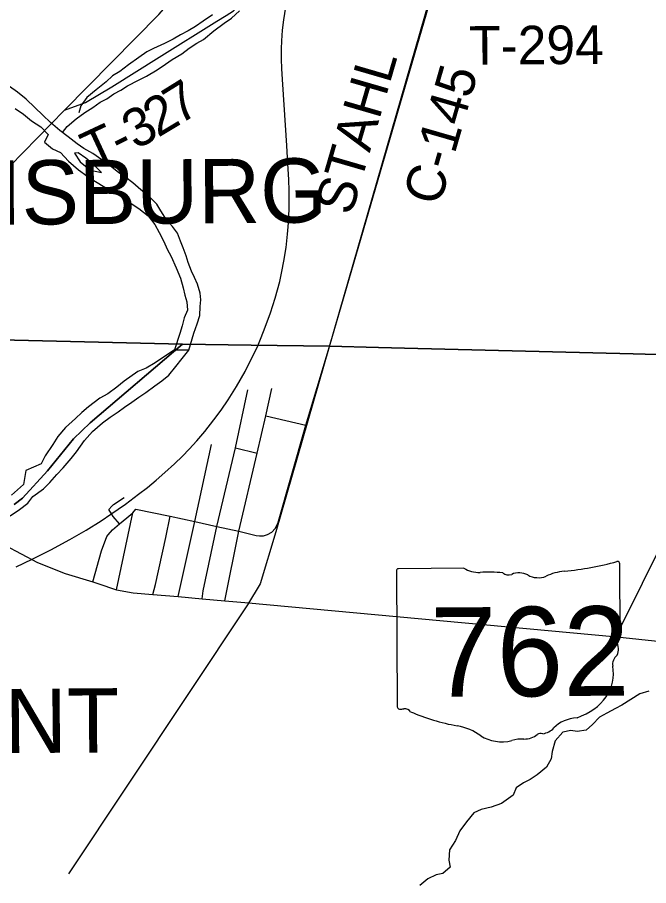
# Model space of a CAD drawing. Extents: x 114843 to 284848, y 317643 to 566895.
# Drawn here: x 161815 to 166732, y 326688 to 333446 of the extents above; entities that cross this region are included whole.
import ezdxf

# ---------------------------------------------------------------- set-up
doc = ezdxf.new("R2010")
doc.units = 0
for name, color, linetype in [('GM_X_Corporation_Text', 7, 'Continuous'), ('GM_X_County', 7, 'Continuous'), ('GM_X_County_Road', 7, 'Continuous'), ('GM_X_County_Road_Text', 7, 'Continuous'), ('GM_X_Major_River', 7, 'Continuous'), ('GM_X_Minor_River', 7, 'Continuous'), ('GM_X_Rail_Line', 7, 'Continuous'), ('GM_X_State_Location', 7, 'Continuous'), ('GM_X_State_Route', 7, 'Continuous'), ('GM_X_State_Shield', 7, 'Continuous'), ('GM_X_Township', 7, 'Continuous'), ('GM_X_Township_Road', 7, 'Continuous'), ('GM_X_Township_Road_Text', 7, 'Continuous'), ('GM_X_US_Route', 7, 'Continuous')]:
    doc.layers.add(name, color=color, linetype=linetype)

msp = doc.modelspace()

# ---------------------------------------------------------------- linework, layer by layer
at = {"layer": 'GM_X_County'}
for points in [[(181070.3, 330252.9), (177726, 330436.1), (177559.4, 330442.3), (172361.3, 330680), (171076.5, 330708.4), (167555, 330802.8), (166612.4, 330826.7), (164829.7, 330871.9), (164629.5, 330876.9), (164246, 330886.6), (163636.5, 330895.2), (163101.8, 330902.8), (159721, 330984.5), (157885.8, 331028.8), (151589.2, 331336), (151480.8, 331341.3), (151397.3, 331345.9), (149710.2, 331439.3), (149297.3, 331468.7), (137728, 332419)], [(137728, 332419), (149297.3, 331468.7), (149710.2, 331439.3), (151397.3, 331345.9), (151480.8, 331341.3), (151589.2, 331336), (157885.8, 331028.8), (159721, 330984.5), (163101.8, 330902.8), (163636.5, 330895.2), (164246, 330886.6), (164629.5, 330876.9), (164829.7, 330871.9), (166612.4, 330826.7), (167555, 330802.8), (171076.5, 330708.4), (172361.3, 330680), (177559.4, 330442.3), (177726, 330436.1), (181070.3, 330252.9)]]:
    msp.add_lwpolyline(points, dxfattribs=at)
at = {"layer": 'GM_X_County_Road'}
msp.add_line((163432.3, 328905.1), (163539.5, 329447.2), dxfattribs=at)
for points in [[(164247.2, 330883.8), (165027.1, 333593), (165367.1, 334747.4), (165452.9, 335027.9), (165539.2, 335233.5), (165680.7, 335502.7)], [(163539.5, 329447.2), (163675.1, 329414.2), (163701.4, 329410.7), (163732.8, 329411.3), (163764.7, 329420.3), (163798.5, 329438.6), (163824.6, 329468.1), (163844.9, 329506.2), (164063, 330271.7), (164247.2, 330883.8)]]:
    msp.add_lwpolyline(points, dxfattribs=at)
at = {"layer": 'GM_X_Major_River'}
for p, q in [((163038.1, 330858.5), (163151.2, 330855.7)), ((163038.5, 330858.4), (163151.2, 330855.7)), ((163151.2, 330855.7), (163039.2, 330858.5))]:
    msp.add_line(p, q, dxfattribs=at)
for points in [[(163151.2, 330855.7), (163189.4, 330988.4), (163215.7, 331060.5), (163235.8, 331126.5), (163240, 331196.6), (163244.1, 331246.7), (163240.3, 331300.7), (163218.4, 331368.9), (163194.5, 331421), (163172.6, 331471.2), (163146.8, 331539.3), (163128.9, 331591.5), (163107, 331653.6), (163085.1, 331703.7), (163063.2, 331767.9), (163023.3, 331818.1), (162977.4, 331870.3), (162933.6, 331940.5), (162901.7, 331992.7), (162835.8, 332056.9), (162775.8, 332105.2), (162715.9, 332159.4), (162659.9, 332199.6), (162604, 332237.8), (162540.1, 332288.1), (162474.1, 332338.3), (162404.2, 332386.6), (162334.2, 332426.9), (162280.2, 332461.1), (162212.3, 332515.3), (162146.4, 332565.6), (162074.5, 332627.9), (162012.6, 332684.1), (161952.7, 332744.4), (161882.7, 332808.7), (161816.8, 332862.9), (161754.9, 332907.2)], [(161798.5, 332736.8), (161864.4, 332692.5), (161924.4, 332642.3), (161998.3, 332594), (162054.2, 332533.8), (162026.1, 332473.8), (162088, 332423.5), (162152, 332395.3), (162213.9, 332327.1), (162291.8, 332260.8), (162357.7, 332212.5), (162423.7, 332168.3), (162495.6, 332126), (162561.6, 332091.8), (162643.5, 332043.5), (162709.5, 331993.2), (162761.4, 331959), (162833.4, 331902.7), (162887.3, 331834.5), (162919.1, 331772.3), (162957, 331702.1), (162982.9, 331641.9), (163012.8, 331585.8), (163052.6, 331497.5), (163086.4, 331415.3), (163106.2, 331341.2), (163120.1, 331283.1), (163136, 331232.9), (163139.8, 331166.8), (163115.7, 331108.8), (163099.5, 331044.8), (163081.3, 330984.7), (163038.5, 330858.4)], [(162471.9, 332238.2), (162419.9, 332290.4), (162348, 332350.7), (162288.1, 332390.9), (162260.1, 332389)], [(162260.1, 332389), (162303.9, 332320.8), (162383.8, 332256.5), (162471.9, 332238.2)], [(161758.5, 329567), (161832.5, 329617.2), (161896.4, 329665.5), (161935, 329717.6), (162018.2, 329775.9), (162068.1, 329826.1), (162124, 329888.3), (162171.9, 329940.5), (162233.8, 330012.8), (162275.7, 330065), (162339.5, 330153.3), (162401.3, 330223.5), (162477.2, 330289.8), (162537.1, 330334), (162601.1, 330376.2), (162651, 330412.4), (162707, 330452.6), (162760.9, 330490.8), (162816.9, 330527), (162884.8, 330579.2), (162940.8, 330617.4), (162994.7, 330661.6), (163050.6, 330727.9), (163098.4, 330792.1), (163151.2, 330855.7)], [(163039.2, 330858.5), (162888.3, 330757.5), (162818.4, 330715.3), (162752.4, 330689.1), (162646.5, 330614.7), (162590.5, 330568.5), (162520.6, 330516.3), (162456.6, 330482.1), (162370.7, 330415.7), (162318.8, 330371.6), (162266.9, 330325.4), (162191, 330253.1), (162131.2, 330184.8), (162091.3, 330120.6), (162031.5, 330032.4), (162001.6, 329972.2), (161882.1, 329918.4), (161862, 329811.6), (161770.1, 329727.3)]]:
    msp.add_lwpolyline(points, dxfattribs=at)
at = {"layer": 'GM_X_Minor_River'}
for points in [[(162167, 332549.9), (162203.2, 332596.7), (162273.8, 332656.2), (162340.3, 332705.8), (162402.7, 332745.3), (162461.2, 332786.9), (162511.4, 332812.5), (162565.8, 332850.2), (162622.2, 332879.7), (162672.5, 332913.4), (162759, 332956.7), (162821.4, 332988.3), (162903.9, 333037.7), (162968.4, 333081.2), (163020.8, 333118.9), (163095.3, 333162.3), (163153.7, 333207.9), (163214.1, 333245.5), (163264.5, 333275.1), (163345.2, 333342.6), (163425.8, 333400), (163482.2, 333439.6), (163546.8, 333497.2)], [(163336.2, 333467), (163261.6, 333415.5), (163203.2, 333375.9), (163146.9, 333342.3), (163086.5, 333310.7), (163030.1, 333277.2), (162961.7, 333243.7), (162875.3, 333204.3), (162825, 333178.7)], [(162825, 333178.7), (162762.5, 333135.1), (162681.9, 333077.7), (162613.4, 333026.2), (162557, 332990.6), (162506.5, 332944.9), (162429.9, 332881.4), (162357.3, 332821.9), (162308.7, 332758.2), (162294.2, 332704.2)], [(166733.4, 328200.8), (166663.4, 328180.6), (166523.5, 328092.2), (166473.5, 328066), (166405.5, 328031.8), (166349.6, 327999.6), (166295.7, 327941.4), (166245.7, 327899.2), (166175.7, 327889), (166125.6, 327894.9), (166063.6, 327882.8), (166003.7, 327814.5), (165982, 327732.4), (165974.1, 327674.2), (165936.3, 327610.1), (165864.4, 327549.8), (165808.4, 327513.6), (165758.4, 327487.5), (165700.5, 327449.3), (165676.6, 327393.1), (165586.7, 327326.8), (165504.7, 327298.6), (165426.7, 327280.4), (165370.7, 327254.2), (165312.9, 327184), (165263, 327113.8), (165227.2, 327039.6), (165181.4, 326967.4), (165175.6, 326887.2), (165185.8, 326831.2), (165129.8, 326783), (165077.8, 326772.8), (165011.8, 326742.6), (164949.9, 326688.4)]]:
    msp.add_lwpolyline(points, dxfattribs=at)
at = {"layer": 'GM_X_Rail_Line'}
for points in [[(196041.6, 380963.5), (194033.4, 377563.3), (193868.1, 377325.2), (192058.1, 375431.3), (190340.5, 374234.8), (188290.1, 370932.4), (187383.2, 369296.1), (186211.4, 367713.7), (185191.3, 366327.4), (183802.2, 363991.4), (182496.1, 361739.6), (179755.4, 357652.8), (178697.7, 356015.2), (176027.5, 351942.2), (171808.5, 345313.1), (170010.5, 342458.8), (166009.2, 336033.6), (165560.1, 335287.7), (165457.7, 335042), (165304.5, 334515.6), (164243.2, 330883.3)], [(163714.2, 330955.5), (163746.5, 331034.7), (163786.9, 331147.6), (163823.9, 331260.6), (163859.8, 331390.7), (163874.7, 331468.5), (163889.9, 331549.6), (163909, 331655.2), (163920.1, 331759.2), (163929.5, 331874.6), (163932.2, 331982.7), (163931.6, 332097), (163930.9, 332185.4), (163922.6, 332306.3), (163913.2, 332448.6), (163881.9, 332924.8), (163875.4, 333046.6), (163873, 333124.7), (163872.4, 333201.2), (163874.4, 333264.5), (163880.4, 333346.8), (163891.3, 333426.4), (163907.1, 333525.5)], [(161804.8, 329169.2), (161931.5, 329229.4), (162074.8, 329302.3), (162224.9, 329383.4), (162350.4, 329455.6), (162467.2, 329528.9), (162542.8, 329579.5), (162657.8, 329658), (162759.7, 329735.2), (162827.7, 329788.1), (162896.9, 329845), (162965, 329904.7), (163038.7, 329971.4), (163101, 330031.1), (163154.1, 330085), (163212.9, 330149.8), (163275.1, 330222.2), (163346.3, 330313), (163403.9, 330389.9), (163456.2, 330470.3), (163522.2, 330572), (163589.8, 330689.8), (163687.3, 330889.6), (163714.2, 330955.5)], [(164243.2, 330883.3), (163828.1, 329442), (163706.8, 329037.2), (163608.6, 328873), (162213.1, 326779.6)]]:
    msp.add_lwpolyline(points, dxfattribs=at)
at = {"layer": 'GM_X_State_Route'}
for points in [[(162183.7, 332722.8), (162917.7, 333468.9), (163643.8, 334296.6), (164049.9, 334796.5), (164149, 334922.5), (164246.7, 335028.9), (164316.2, 335086.4), (164383.3, 335140.6), (164498.2, 335221.1), (164626.2, 335292), (164745.8, 335345.9), (164849.3, 335385.8)], [(160112.2, 331136.5), (160352.1, 331229.8), (160548.9, 331320.7), (160730.9, 331397.7), (160910.1, 331484.1), (161000.7, 331545.5), (161091.3, 331614.9), (161314.4, 331820.9), (161434, 331960.5), (162183.7, 332722.8)], [(159580.2, 329010.6), (159866.5, 329134.4), (160153.7, 329271), (160407.4, 329351.4), (160936.2, 329406.6), (161340.8, 329441.7), (161536, 329408.3), (161717.1, 329337.7), (161972.5, 329204.1), (162186.5, 329117.5), (162402.3, 329053.9), (162442.3, 329040.3)], [(162442.3, 329040.3), (162587.6, 328991.1), (162717, 328967.4), (162869.9, 328955), (163068.3, 328938.8), (163254.1, 328921.6), (163432.3, 328905.1), (163587.6, 328891.6), (166484.9, 328625.1), (166826.9, 328589.6), (166927.6, 328567.8), (166996.5, 328538.5), (168042, 327827.8), (169229.8, 327012.5)]]:
    msp.add_lwpolyline(points, dxfattribs=at)
at = {"layer": 'GM_X_State_Shield'}
for p, q in [((166511.2, 328641.1), (166507.2, 329193.9)), ((164767.2, 329137), (164774.8, 328080.3)), ((165293.9, 329159), (164784.2, 329155.3)), ((166511, 328641.3), (166511.2, 328641.1))]:
    msp.add_line(p, q, dxfattribs=at)
for centre, major_axis, ratio, start_param, end_param in [((165877.1, 330603.9), (1845.6, 13.3), 0.800001, 4.814395, 5.04237), ((166487.9, 329196.1), (19.4, 0.1), 0.8, 6.141152, 7.989035), ((164787.1, 329139.4), (20.2, 0.1), 0.8, 1.712693, 3.28349), ((165414.4, 329282.5), (195.6, 1.4), 0.8, 4.042523, 4.731795), ((165484.4, 328567.1), (702, 5.1), 0.8, 1.404758, 1.657858), ((165639.5, 329151), (56.4, 0.4), 0.8, 3.836095, 5.185415), ((165723.2, 329029.5), (117.3, 0.8), 0.8, 0.950623, 2.079405), ((166125.2, 328842.2), (371.3, 2.7), 0.8, 1.699011, 2.107814), ((165873.4, 329198.1), (141.1, 1), 0.8, 4.081561, 5.145723), ((166490.5, 328638.9), (20.7, 0.1), 0.8, 5.05454, 6.418171), ((166507, 328600.5), (30, 0.2), 0.8, 1.883978, 3.671073), ((166316.8, 328529.3), (180, 1.3), 0.8, 5.934695, 6.695948), ((166582.3, 328410.3), (131, 0.9), 0.8, 2.387724, 3.262537), ((165996.8, 328335.8), (461.6, 3.3), 0.8, 5.101753, 6.440018), ((164795, 328078.1), (20.3, 0.1), 0.8, 3.00124, 4.508301), ((164797.3, 328186.3), (155.2, 1.1), 0.8, 4.665946, 4.897461), ((164830.2, 328019.8), (56, 0.4), 0.8, 0.519207, 1.627899), ((165530, 328974.2), (1332.8, 9.6), 0.8, 4.195996, 4.48896), ((166195.4, 327793.9), (252.8, 1.8), 0.8, 1.647645, 2.488434), ((165142.5, 327608.2), (417, 3), 0.8, 0.823519, 1.323588), ((165873.6, 327985.8), (149.1, 1.1), 0.8, 4.937069, 5.64225), ((165590.6, 328020), (264.6, 1.9), 0.8, 4.026481, 4.996735), ((165746.1, 327655.7), (217.4, 1.6), 0.8, 1.495662, 1.94098), ((165763.4, 327942.1), (141, 1), 0.8, 4.691044, 5.507374), ((165891.6, 327840.7), (39.7, 0.3), 0.8, 1.147584, 2.315152)]:
    msp.add_ellipse(centre, major_axis=major_axis, ratio=ratio, start_param=start_param, end_param=end_param, dxfattribs=at)
at = {"layer": 'GM_X_Township'}
for points in [[(167555, 330802.8), (166612.4, 330826.7), (164829.7, 330871.9), (164629.5, 330876.9), (164246, 330886.6), (163636.5, 330895.2), (163101.8, 330902.8), (159721, 330984.5), (157885.8, 331028.8), (151589.2, 331336), (151480.8, 331341.3), (151397.3, 331345.9), (149710.2, 331439.3), (149297.3, 331468.7), (137728, 332419)], [(159721, 330984.5), (163101.8, 330902.8), (162382.4, 330291.1), (162252.6, 330166.6), (162051.1, 329917.7), (161855.5, 329704.9), (161791.6, 329654.7)], [(161791.6, 329654.7), (161855.5, 329704.9), (162051.1, 329917.7), (162252.6, 330166.6), (162382.4, 330291.1), (163101.8, 330902.8), (163636.5, 330895.2), (164246, 330886.6), (164629.5, 330876.9), (164829.7, 330871.9), (166612.4, 330826.7), (167555, 330802.8)]]:
    msp.add_lwpolyline(points, dxfattribs=at)
at = {"layer": 'GM_X_Township_Road'}
for p, q in [((163750.2, 330344.3), (164063, 330271.7)), ((163513.2, 330094.8), (163682, 330053.8))]:
    msp.add_line(p, q, dxfattribs=at)
for points in [[(162183.7, 332722.8), (162346.1, 332782.6), (162551, 332905.7), (162919.7, 333136.9), (163369.8, 333415.6), (163441.1, 333459.8), (163499.9, 333498.2), (163534.8, 333529.9), (163556.8, 333553.9), (163602.1, 333602.1), (163785, 333950.5), (164013.3, 334337), (164185.5, 334639.5), (164267.6, 334765.7), (164375.7, 334891.8), (164577.9, 335082), (164750, 335262.1), (164849.3, 335385.8)], [(166484.9, 328625.1), (166511.1, 328693), (167556.2, 330800)], [(163254.1, 328921.6), (163261.9, 328983.4), (163368.5, 329484.9), (163513.2, 330094.8), (163609.3, 330547.9)], [(163539.5, 329447.2), (163682, 330053.8), (163750.2, 330344.3), (163797, 330556.7)], [(163068.3, 328938.8), (163197.4, 329522.6), (163328.5, 330122.9)], [(162611.2, 329505.6), (162561.6, 329562.2), (162528.8, 329616.2), (162550.5, 329641.2), (162564, 329654.9), (162648, 329709.8)], [(162402.3, 329053.9), (162471.7, 329293.3), (162512.6, 329406.4), (162522.3, 329419), (162556.3, 329458.8), (162611.2, 329505.6), (162669.1, 329552.2), (162716, 329589.5)], [(162587.6, 328991.1), (162716, 329589.5), (162738.7, 329618.9)], [(162738.7, 329618.9), (163004.6, 329563), (163197.4, 329522.6), (163368.5, 329484.9), (163539.5, 329447.2)], [(162869.9, 328955), (162890.3, 329032.3), (162972.1, 329397.8), (163004.6, 329563)]]:
    msp.add_lwpolyline(points, dxfattribs=at)
at = {"layer": 'GM_X_US_Route'}
for points in [[(162183.7, 332722.8), (162917.7, 333468.9), (163643.8, 334296.6), (164049.9, 334796.5), (164149, 334922.5), (164246.7, 335028.9), (164316.2, 335086.4), (164383.3, 335140.6), (164498.2, 335221.1), (164626.2, 335292), (164745.8, 335345.9), (164849.3, 335385.8)], [(160112.2, 331136.5), (160352.1, 331229.8), (160548.9, 331320.7), (160730.9, 331397.7), (160910.1, 331484.1), (161000.7, 331545.5), (161091.3, 331614.9), (161314.4, 331820.9), (161434, 331960.5), (162183.7, 332722.8)]]:
    msp.add_lwpolyline(points, dxfattribs=at)

# ---------------------------------------------------------------- texts
at = {"layer": 'GM_X_Corporation_Text'}
for s, rotation, p in [('HARRISBURG', 0.41236, (159770.1, 331818.5)), ('ORIENT', 0.41237, (160084.7, 327707.5))]:
    msp.add_text(s, height=500.04, rotation=rotation, dxfattribs=at).set_placement(p)
at = {"layer": 'GM_X_County_Road_Text'}
for s, rotation, p in [('STAHL', 73.79488, (164416.4, 331896)), ('C-145', 73.89874, (165103.5, 331969.9))]:
    msp.add_text(s, height=300.02, rotation=rotation, dxfattribs=at).set_placement(p)
at = {"layer": 'GM_X_State_Location'}
for s, p in [('s', (165622.1, 328544.5)), ('r', (165622.1, 328544.5)), ('762', (165269.6, 328469.2))]:
    msp.add_text(s, height=1, rotation=0.41247, dxfattribs=at).set_placement(p)
at = {"layer": 'GM_X_State_Shield'}
msp.add_text('762', height=696.15, rotation=0.41247, dxfattribs=at).set_placement((165033, 328156.7))
at = {"layer": 'GM_X_Township_Road_Text'}
for s, height, rotation, p in [('T-294', 300.02, 0.41247, (165335.1, 333077.5)), ('7', 300, 31.75018, (163073.7, 332605.2)), ('2', 300, 30.85464, (162910.6, 332507.8)), ('3', 300, 28.68167, (162737.7, 332412.9)), ('T', 300, 24.97039, (162405.2, 332253.5)), ('-', 300, 26.55803, (162616.8, 332352.2))]:
    msp.add_text(s, height=height, rotation=rotation, dxfattribs=at).set_placement(p)

doc.saveas('drawing.dxf')
